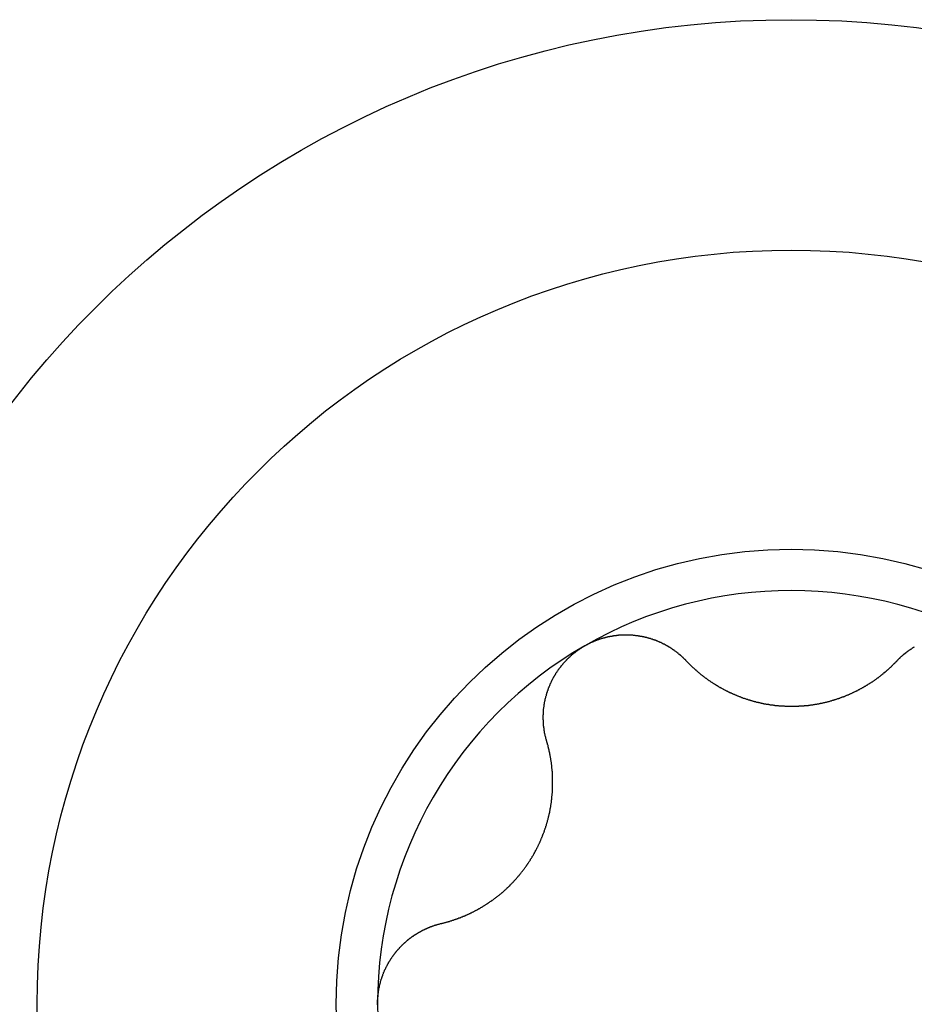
# Model space of a CAD drawing. Extents: x 1107 to 4046, y 937 to 3355.
# Tile 840 of 861: x 3320.42 to 3324.69, y 2390.21 to 2394.91. Entities that reach past the tile are written whole.
import ezdxf

# ---------------------------------------------------------------- set-up
doc = ezdxf.new("R2010")
doc.units = 0
doc.layers.add('KF_VIDA_L___C_LEFT', color=7, linetype='CONTINUOUS')

# ---------------------------------------------------------------- blocks, each defined once
blk = doc.blocks.new('KF_VIDA_L___C_LEFT')
at = {"layer": 'KF_VIDA_L___C_LEFT'}
for points in [[(433.814, 702.711, 0), (433.816, 702.712, 0), (433.818, 702.713, 0), (433.82, 702.714, 0), (433.821, 702.715, 0), (433.823, 702.716, 0), (433.825, 702.717, 0), (433.827, 702.718, 0), (433.829, 702.719, 0), (433.831, 702.72, 0), (433.833, 702.721, 0), (433.835, 702.722, 0), (433.836, 702.723, 0), (433.838, 702.724, 0), (433.84, 702.725, 0), (433.842, 702.726, 0), (433.844, 702.727, 0), (433.846, 702.728, 0), (433.848, 702.729, 0), (433.85, 702.73, 0), (433.852, 702.73, 0), (433.854, 702.731, 0), (433.856, 702.732, 0), (433.858, 702.733, 0), (433.86, 702.734, 0), (433.862, 702.735, 0), (433.864, 702.735, 0), (433.866, 702.736, 0), (433.868, 702.737, 0), (433.87, 702.738, 0), (433.872, 702.738, 0), (433.874, 702.739, 0), (433.876, 702.74, 0), (433.878, 702.741, 0), (433.88, 702.741, 0), (433.882, 702.742, 0), (433.884, 702.743, 0), (433.886, 702.744, 0), (433.888, 702.744, 0), (433.89, 702.745, 0), (433.892, 702.746, 0), (433.894, 702.746, 0), (433.896, 702.747, 0), (433.898, 702.747, 0), (433.901, 702.748, 0), (433.903, 702.749, 0), (433.905, 702.749, 0), (433.907, 702.75, 0), (433.909, 702.75, 0), (433.911, 702.751, 0), (433.913, 702.751, 0), (433.915, 702.752, 0), (433.917, 702.753, 0), (433.919, 702.753, 0), (433.921, 702.754, 0), (433.924, 702.754, 0), (433.926, 702.755, 0), (433.928, 702.755, 0), (433.93, 702.755, 0), (433.932, 702.756, 0), (433.934, 702.756, 0), (433.936, 702.757, 0), (433.938, 702.757, 0), (433.94, 702.758, 0), (433.943, 702.758, 0), (433.945, 702.758, 0), (433.947, 702.759, 0), (433.949, 702.759, 0), (433.951, 702.759, 0), (433.953, 702.76, 0), (433.955, 702.76, 0), (433.958, 702.76, 0), (433.96, 702.761, 0), (433.962, 702.761, 0), (433.964, 702.761, 0), (433.966, 702.761, 0), (433.968, 702.762, 0), (433.97, 702.762, 0), (433.973, 702.762, 0), (433.975, 702.762, 0), (433.977, 702.763, 0), (433.979, 702.763, 0), (433.981, 702.763, 0), (433.983, 702.763, 0), (433.985, 702.763, 0), (433.988, 702.763, 0), (433.99, 702.763, 0), (433.992, 702.764, 0), (433.994, 702.764, 0), (433.996, 702.764, 0), (433.998, 702.764, 0), (434, 702.764, 0), (434.003, 702.764, 0), (434.005, 702.764, 0), (434.007, 702.764, 0), (434.009, 702.764, 0), (434.011, 702.764, 0), (434.013, 702.764, 0), (434.015, 702.764, 0), (434.018, 702.764, 0), (434.02, 702.764, 0), (434.022, 702.764, 0), (434.024, 702.764, 0), (434.026, 702.764, 0), (434.028, 702.764, 0), (434.03, 702.763, 0), (434.033, 702.763, 0), (434.035, 702.763, 0), (434.037, 702.763, 0), (434.039, 702.763, 0), (434.041, 702.763, 0), (434.043, 702.763, 0), (434.045, 702.762, 0), (434.047, 702.762, 0), (434.05, 702.762, 0), (434.052, 702.762, 0), (434.054, 702.762, 0), (434.056, 702.761, 0), (434.058, 702.761, 0), (434.06, 702.761, 0), (434.062, 702.761, 0), (434.064, 702.76, 0), (434.066, 702.76, 0), (434.068, 702.76, 0), (434.07, 702.759, 0), (434.073, 702.759, 0), (434.075, 702.759, 0), (434.077, 702.758, 0), (434.079, 702.758, 0), (434.081, 702.758, 0), (434.083, 702.757, 0), (434.085, 702.757, 0), (434.087, 702.757, 0), (434.089, 702.756, 0), (434.091, 702.756, 0), (434.093, 702.755, 0), (434.095, 702.755, 0), (434.097, 702.754, 0), (434.099, 702.754, 0), (434.101, 702.754, 0), (434.103, 702.753, 0), (434.105, 702.753, 0), (434.107, 702.752, 0), (434.109, 702.752, 0), (434.111, 702.751, 0), (434.113, 702.751, 0), (434.115, 702.75, 0), (434.117, 702.749, 0), (434.119, 702.749, 0), (434.121, 702.748, 0), (434.123, 702.748, 0), (434.125, 702.747, 0), (434.127, 702.747, 0), (434.129, 702.746, 0), (434.131, 702.745, 0), (434.133, 702.745, 0), (434.135, 702.744, 0), (434.137, 702.744, 0), (434.138, 702.743, 0), (434.14, 702.742, 0), (434.142, 702.742, 0), (434.144, 702.741, 0), (434.146, 702.74, 0), (434.148, 702.74, 0), (434.15, 702.739, 0), (434.152, 702.738, 0), (434.153, 702.738, 0), (434.155, 702.737, 0), (434.157, 702.736, 0), (434.159, 702.735, 0), (434.161, 702.735, 0), (434.163, 702.734, 0), (434.164, 702.733, 0), (434.166, 702.732, 0), (434.168, 702.732, 0), (434.17, 702.731, 0), (434.172, 702.73, 0), (434.173, 702.729, 0), (434.175, 702.728, 0), (434.177, 702.728, 0), (434.179, 702.727, 0), (434.181, 702.726, 0), (434.182, 702.725, 0), (434.184, 702.724, 0), (434.186, 702.723, 0), (434.188, 702.722, 0), (434.189, 702.721, 0), (434.191, 702.721, 0), (434.193, 702.72, 0), (434.195, 702.719, 0), (434.196, 702.718, 0), (434.198, 702.717, 0), (434.2, 702.716, 0), (434.202, 702.715, 0), (434.203, 702.714, 0), (434.205, 702.713, 0), (434.207, 702.712, 0), (434.209, 702.711, 0), (434.21, 702.71, 0), (434.212, 702.709, 0), (434.214, 702.708, 0), (434.215, 702.707, 0), (434.217, 702.706, 0), (434.219, 702.705, 0), (434.221, 702.704, 0), (434.222, 702.703, 0), (434.224, 702.702, 0), (434.226, 702.701, 0), (434.227, 702.7, 0), (434.229, 702.699, 0), (434.231, 702.697, 0), (434.232, 702.696, 0), (434.234, 702.695, 0), (434.235, 702.694, 0), (434.237, 702.693, 0), (434.239, 702.692, 0), (434.24, 702.691, 0), (434.242, 702.689, 0), (434.244, 702.688, 0), (434.245, 702.687, 0), (434.247, 702.686, 0), (434.248, 702.685, 0), (434.25, 702.684, 0), (434.252, 702.682, 0), (434.253, 702.681, 0), (434.255, 702.68, 0), (434.256, 702.679, 0), (434.258, 702.677, 0), (434.259, 702.676, 0), (434.261, 702.675, 0), (434.262, 702.674, 0), (434.264, 702.672, 0), (434.266, 702.671, 0), (434.267, 702.67, 0), (434.269, 702.669, 0), (434.27, 702.667, 0), (434.272, 702.666, 0), (434.273, 702.665, 0), (434.275, 702.663, 0), (434.276, 702.662, 0), (434.278, 702.661, 0), (434.279, 702.659, 0), (434.28, 702.658, 0), (434.282, 702.657, 0), (434.283, 702.655, 0), (434.285, 702.654, 0), (434.286, 702.653, 0), (434.288, 702.651, 0), (434.289, 702.65, 0), (434.29, 702.648, 0), (434.292, 702.647, 0), (434.293, 702.646, 0), (434.295, 702.644, 0), (434.296, 702.643, 0), (434.297, 702.641, 0), (434.299, 702.64, 0)], [(435.304, 702.639, 0), (435.306, 702.64, 0), (435.307, 702.642, 0), (435.308, 702.643, 0), (435.31, 702.645, 0), (435.311, 702.646, 0), (435.312, 702.647, 0), (435.314, 702.649, 0), (435.315, 702.65, 0), (435.317, 702.652, 0), (435.318, 702.653, 0), (435.32, 702.654, 0), (435.321, 702.656, 0), (435.322, 702.657, 0), (435.324, 702.658, 0), (435.325, 702.66, 0), (435.327, 702.661, 0), (435.328, 702.662, 0), (435.33, 702.664, 0), (435.331, 702.665, 0), (435.333, 702.666, 0), (435.334, 702.668, 0), (435.336, 702.669, 0), (435.337, 702.67, 0), (435.339, 702.672, 0), (435.34, 702.673, 0), (435.342, 702.674, 0), (435.344, 702.675, 0), (435.345, 702.677, 0), (435.347, 702.678, 0), (435.348, 702.679, 0), (435.35, 702.68, 0), (435.351, 702.681, 0), (435.353, 702.683, 0), (435.355, 702.684, 0), (435.356, 702.685, 0), (435.358, 702.686, 0), (435.359, 702.687, 0), (435.361, 702.689, 0), (435.363, 702.69, 0), (435.364, 702.691, 0), (435.366, 702.692, 0), (435.368, 702.693, 0), (435.369, 702.694, 0), (435.371, 702.695, 0), (435.372, 702.696, 0), (435.374, 702.698, 0), (435.376, 702.699, 0), (435.377, 702.7, 0), (435.379, 702.701, 0), (435.381, 702.702, 0), (435.382, 702.703, 0), (435.384, 702.704, 0), (435.386, 702.705, 0), (435.388, 702.706, 0)], [(433.633, 702.256, 0), (433.632, 702.258, 0), (433.632, 702.26, 0), (433.631, 702.262, 0), (433.63, 702.264, 0), (433.63, 702.266, 0), (433.629, 702.268, 0), (433.629, 702.269, 0), (433.628, 702.271, 0), (433.628, 702.273, 0), (433.628, 702.275, 0), (433.627, 702.277, 0), (433.627, 702.279, 0), (433.626, 702.281, 0), (433.626, 702.283, 0), (433.625, 702.285, 0), (433.625, 702.287, 0), (433.624, 702.289, 0), (433.624, 702.291, 0), (433.624, 702.293, 0), (433.623, 702.295, 0), (433.623, 702.297, 0), (433.623, 702.299, 0), (433.622, 702.301, 0), (433.622, 702.302, 0), (433.622, 702.304, 0), (433.621, 702.306, 0), (433.621, 702.308, 0), (433.621, 702.31, 0), (433.62, 702.312, 0), (433.62, 702.314, 0), (433.62, 702.316, 0), (433.62, 702.318, 0), (433.619, 702.32, 0), (433.619, 702.322, 0), (433.619, 702.324, 0), (433.619, 702.326, 0), (433.618, 702.328, 0), (433.618, 702.33, 0), (433.618, 702.332, 0), (433.618, 702.334, 0), (433.618, 702.336, 0), (433.618, 702.338, 0), (433.617, 702.34, 0), (433.617, 702.342, 0), (433.617, 702.344, 0), (433.617, 702.346, 0), (433.617, 702.348, 0), (433.617, 702.35, 0), (433.617, 702.352, 0), (433.617, 702.354, 0), (433.617, 702.356, 0), (433.616, 702.358, 0), (433.616, 702.36, 0), (433.616, 702.362, 0), (433.616, 702.364, 0), (433.616, 702.366, 0), (433.616, 702.368, 0), (433.616, 702.37, 0), (433.616, 702.372, 0), (433.616, 702.374, 0), (433.616, 702.376, 0), (433.616, 702.378, 0), (433.616, 702.38, 0), (433.616, 702.382, 0), (433.617, 702.384, 0), (433.617, 702.386, 0), (433.617, 702.388, 0), (433.617, 702.39, 0), (433.617, 702.392, 0), (433.617, 702.394, 0), (433.617, 702.396, 0), (433.617, 702.397, 0), (433.617, 702.399, 0), (433.618, 702.401, 0), (433.618, 702.403, 0), (433.618, 702.405, 0), (433.618, 702.407, 0), (433.618, 702.409, 0), (433.618, 702.411, 0), (433.619, 702.413, 0), (433.619, 702.415, 0), (433.619, 702.417, 0), (433.619, 702.419, 0), (433.62, 702.421, 0), (433.62, 702.423, 0), (433.62, 702.425, 0), (433.62, 702.427, 0), (433.621, 702.429, 0), (433.621, 702.431, 0), (433.621, 702.433, 0), (433.622, 702.435, 0), (433.622, 702.437, 0), (433.622, 702.439, 0), (433.623, 702.441, 0), (433.623, 702.443, 0), (433.624, 702.445, 0), (433.624, 702.446, 0), (433.624, 702.448, 0), (433.625, 702.45, 0), (433.625, 702.452, 0), (433.626, 702.454, 0), (433.626, 702.456, 0), (433.626, 702.458, 0), (433.627, 702.46, 0), (433.627, 702.462, 0), (433.628, 702.464, 0), (433.628, 702.466, 0), (433.629, 702.468, 0), (433.629, 702.47, 0), (433.63, 702.472, 0), (433.631, 702.474, 0), (433.631, 702.476, 0), (433.632, 702.478, 0), (433.632, 702.48, 0), (433.633, 702.482, 0), (433.633, 702.484, 0), (433.634, 702.486, 0), (433.635, 702.488, 0), (433.635, 702.49, 0), (433.636, 702.492, 0), (433.637, 702.494, 0), (433.637, 702.496, 0), (433.638, 702.498, 0), (433.639, 702.5, 0), (433.639, 702.502, 0), (433.64, 702.504, 0), (433.641, 702.506, 0), (433.641, 702.508, 0), (433.642, 702.51, 0), (433.643, 702.512, 0), (433.644, 702.514, 0), (433.645, 702.516, 0), (433.645, 702.517, 0), (433.646, 702.519, 0), (433.647, 702.521, 0), (433.648, 702.523, 0), (433.649, 702.525, 0), (433.649, 702.527, 0), (433.65, 702.529, 0), (433.651, 702.531, 0), (433.652, 702.533, 0), (433.653, 702.535, 0), (433.654, 702.537, 0), (433.655, 702.539, 0), (433.656, 702.541, 0), (433.656, 702.543, 0), (433.657, 702.544, 0), (433.658, 702.546, 0), (433.659, 702.548, 0), (433.66, 702.55, 0), (433.661, 702.552, 0), (433.662, 702.554, 0), (433.663, 702.556, 0), (433.664, 702.558, 0), (433.665, 702.56, 0), (433.666, 702.562, 0), (433.667, 702.563, 0), (433.668, 702.565, 0), (433.669, 702.567, 0), (433.671, 702.569, 0), (433.672, 702.571, 0), (433.673, 702.573, 0), (433.674, 702.574, 0), (433.675, 702.576, 0), (433.676, 702.578, 0), (433.677, 702.58, 0), (433.678, 702.582, 0), (433.68, 702.584, 0), (433.681, 702.585, 0), (433.682, 702.587, 0), (433.683, 702.589, 0), (433.684, 702.591, 0), (433.686, 702.593, 0), (433.687, 702.594, 0), (433.688, 702.596, 0), (433.689, 702.598, 0), (433.69, 702.6, 0), (433.692, 702.601, 0), (433.693, 702.603, 0), (433.694, 702.605, 0), (433.696, 702.607, 0), (433.697, 702.608, 0), (433.698, 702.61, 0), (433.7, 702.612, 0), (433.701, 702.613, 0), (433.702, 702.615, 0), (433.704, 702.617, 0), (433.705, 702.618, 0), (433.706, 702.62, 0), (433.708, 702.622, 0), (433.709, 702.623, 0), (433.711, 702.625, 0), (433.712, 702.627, 0), (433.713, 702.628, 0), (433.715, 702.63, 0), (433.716, 702.632, 0), (433.718, 702.633, 0), (433.719, 702.635, 0), (433.721, 702.636, 0), (433.722, 702.638, 0), (433.724, 702.64, 0), (433.725, 702.641, 0), (433.727, 702.643, 0), (433.728, 702.644, 0), (433.73, 702.646, 0), (433.731, 702.647, 0), (433.733, 702.649, 0), (433.734, 702.65, 0), (433.736, 702.652, 0), (433.737, 702.653, 0), (433.739, 702.655, 0), (433.74, 702.656, 0), (433.742, 702.658, 0), (433.744, 702.659, 0), (433.745, 702.661, 0), (433.747, 702.662, 0), (433.748, 702.664, 0), (433.75, 702.665, 0), (433.752, 702.667, 0), (433.753, 702.668, 0), (433.755, 702.669, 0), (433.756, 702.671, 0), (433.758, 702.672, 0), (433.76, 702.674, 0), (433.761, 702.675, 0), (433.763, 702.676, 0), (433.765, 702.678, 0), (433.766, 702.679, 0), (433.768, 702.68, 0), (433.77, 702.682, 0), (433.772, 702.683, 0), (433.773, 702.684, 0), (433.775, 702.685, 0), (433.777, 702.687, 0), (433.778, 702.688, 0), (433.78, 702.689, 0), (433.782, 702.691, 0), (433.784, 702.692, 0), (433.785, 702.693, 0), (433.787, 702.694, 0), (433.789, 702.695, 0), (433.791, 702.697, 0), (433.792, 702.698, 0), (433.794, 702.699, 0), (433.796, 702.7, 0), (433.798, 702.701, 0), (433.8, 702.702, 0), (433.801, 702.704, 0), (433.803, 702.705, 0), (433.805, 702.706, 0), (433.807, 702.707, 0), (433.809, 702.708, 0), (433.81, 702.709, 0), (433.812, 702.71, 0), (433.814, 702.711, 0)], [(434.299, 702.64, 0), (434.3, 702.638, 0), (434.302, 702.636, 0), (434.304, 702.635, 0), (434.305, 702.633, 0), (434.307, 702.631, 0), (434.309, 702.629, 0), (434.31, 702.628, 0), (434.312, 702.626, 0), (434.314, 702.624, 0), (434.316, 702.623, 0), (434.317, 702.621, 0), (434.319, 702.619, 0), (434.321, 702.618, 0), (434.322, 702.616, 0), (434.324, 702.614, 0), (434.326, 702.613, 0), (434.328, 702.611, 0), (434.329, 702.609, 0), (434.331, 702.608, 0), (434.333, 702.606, 0), (434.335, 702.604, 0), (434.337, 702.603, 0), (434.338, 702.601, 0), (434.34, 702.6, 0), (434.342, 702.598, 0), (434.344, 702.596, 0), (434.345, 702.595, 0), (434.347, 702.593, 0), (434.349, 702.592, 0), (434.351, 702.59, 0), (434.353, 702.588, 0), (434.355, 702.587, 0), (434.356, 702.585, 0), (434.358, 702.584, 0), (434.36, 702.582, 0), (434.362, 702.581, 0), (434.364, 702.579, 0), (434.366, 702.578, 0), (434.367, 702.576, 0), (434.369, 702.575, 0), (434.371, 702.573, 0), (434.373, 702.572, 0), (434.375, 702.57, 0), (434.377, 702.569, 0), (434.379, 702.567, 0), (434.38, 702.566, 0), (434.382, 702.564, 0), (434.384, 702.563, 0), (434.386, 702.562, 0), (434.388, 702.56, 0), (434.39, 702.559, 0), (434.392, 702.557, 0), (434.394, 702.556, 0), (434.396, 702.555, 0), (434.398, 702.553, 0), (434.399, 702.552, 0), (434.401, 702.55, 0), (434.403, 702.549, 0), (434.405, 702.548, 0), (434.407, 702.546, 0), (434.409, 702.545, 0), (434.411, 702.544, 0), (434.413, 702.542, 0), (434.415, 702.541, 0), (434.417, 702.54, 0), (434.419, 702.538, 0), (434.421, 702.537, 0), (434.423, 702.536, 0), (434.425, 702.535, 0), (434.427, 702.533, 0), (434.429, 702.532, 0), (434.431, 702.531, 0), (434.433, 702.529, 0), (434.435, 702.528, 0), (434.437, 702.527, 0), (434.439, 702.526, 0), (434.441, 702.524, 0), (434.443, 702.523, 0), (434.445, 702.522, 0), (434.447, 702.521, 0), (434.449, 702.519, 0), (434.451, 702.518, 0), (434.453, 702.517, 0), (434.455, 702.516, 0), (434.458, 702.515, 0), (434.46, 702.513, 0), (434.462, 702.512, 0), (434.464, 702.511, 0), (434.466, 702.51, 0), (434.468, 702.509, 0), (434.47, 702.507, 0), (434.473, 702.506, 0), (434.475, 702.505, 0), (434.477, 702.504, 0), (434.479, 702.503, 0), (434.481, 702.501, 0), (434.484, 702.5, 0), (434.486, 702.499, 0), (434.488, 702.498, 0), (434.49, 702.497, 0), (434.493, 702.496, 0), (434.495, 702.495, 0), (434.497, 702.494, 0), (434.499, 702.492, 0), (434.502, 702.491, 0), (434.504, 702.49, 0), (434.506, 702.489, 0), (434.509, 702.488, 0), (434.511, 702.487, 0), (434.513, 702.486, 0), (434.515, 702.485, 0), (434.518, 702.484, 0), (434.52, 702.483, 0), (434.522, 702.482, 0), (434.525, 702.481, 0), (434.527, 702.48, 0), (434.53, 702.479, 0), (434.532, 702.478, 0), (434.534, 702.477, 0), (434.537, 702.476, 0), (434.539, 702.475, 0), (434.541, 702.474, 0), (434.544, 702.473, 0), (434.546, 702.472, 0), (434.549, 702.471, 0), (434.551, 702.47, 0), (434.554, 702.469, 0), (434.556, 702.468, 0), (434.558, 702.467, 0), (434.561, 702.466, 0), (434.563, 702.465, 0), (434.566, 702.464, 0), (434.568, 702.463, 0), (434.571, 702.462, 0), (434.573, 702.462, 0), (434.576, 702.461, 0), (434.578, 702.46, 0), (434.581, 702.459, 0), (434.583, 702.458, 0), (434.586, 702.457, 0), (434.588, 702.457, 0), (434.591, 702.456, 0), (434.593, 702.455, 0), (434.596, 702.454, 0), (434.598, 702.453, 0), (434.601, 702.453, 0), (434.603, 702.452, 0), (434.606, 702.451, 0), (434.608, 702.45, 0), (434.611, 702.45, 0), (434.613, 702.449, 0), (434.616, 702.448, 0), (434.618, 702.447, 0), (434.621, 702.447, 0), (434.624, 702.446, 0), (434.626, 702.445, 0), (434.629, 702.445, 0), (434.631, 702.444, 0), (434.634, 702.443, 0), (434.636, 702.443, 0), (434.639, 702.442, 0), (434.642, 702.442, 0), (434.644, 702.441, 0), (434.647, 702.44, 0), (434.649, 702.44, 0), (434.652, 702.439, 0), (434.655, 702.439, 0), (434.657, 702.438, 0), (434.66, 702.437, 0), (434.662, 702.437, 0), (434.665, 702.436, 0), (434.668, 702.436, 0), (434.67, 702.435, 0), (434.673, 702.435, 0), (434.675, 702.434, 0), (434.678, 702.434, 0), (434.681, 702.433, 0), (434.683, 702.433, 0), (434.686, 702.433, 0), (434.688, 702.432, 0), (434.691, 702.432, 0), (434.694, 702.431, 0), (434.696, 702.431, 0), (434.699, 702.43, 0), (434.701, 702.43, 0), (434.704, 702.43, 0), (434.707, 702.429, 0), (434.709, 702.429, 0), (434.712, 702.429, 0), (434.715, 702.428, 0), (434.717, 702.428, 0), (434.72, 702.428, 0), (434.722, 702.427, 0), (434.725, 702.427, 0), (434.728, 702.427, 0), (434.73, 702.426, 0), (434.733, 702.426, 0), (434.735, 702.426, 0), (434.738, 702.426, 0), (434.741, 702.425, 0), (434.743, 702.425, 0), (434.746, 702.425, 0), (434.748, 702.425, 0), (434.751, 702.425, 0), (434.754, 702.424, 0), (434.756, 702.424, 0), (434.759, 702.424, 0), (434.761, 702.424, 0), (434.764, 702.424, 0), (434.767, 702.424, 0), (434.769, 702.423, 0), (434.772, 702.423, 0), (434.774, 702.423, 0), (434.777, 702.423, 0), (434.78, 702.423, 0), (434.782, 702.423, 0), (434.785, 702.423, 0), (434.787, 702.423, 0), (434.79, 702.423, 0), (434.792, 702.423, 0), (434.795, 702.423, 0), (434.797, 702.423, 0), (434.8, 702.423, 0), (434.803, 702.423, 0), (434.805, 702.423, 0), (434.808, 702.423, 0), (434.81, 702.423, 0), (434.813, 702.423, 0), (434.815, 702.423, 0), (434.818, 702.423, 0), (434.82, 702.423, 0), (434.823, 702.423, 0), (434.826, 702.423, 0), (434.828, 702.423, 0), (434.831, 702.423, 0), (434.833, 702.423, 0), (434.836, 702.423, 0), (434.838, 702.424, 0), (434.841, 702.424, 0), (434.844, 702.424, 0), (434.846, 702.424, 0), (434.849, 702.424, 0), (434.851, 702.424, 0), (434.854, 702.425, 0), (434.857, 702.425, 0), (434.859, 702.425, 0), (434.862, 702.425, 0), (434.864, 702.426, 0), (434.867, 702.426, 0), (434.87, 702.426, 0), (434.872, 702.426, 0), (434.875, 702.427, 0), (434.877, 702.427, 0), (434.88, 702.427, 0), (434.883, 702.427, 0), (434.885, 702.428, 0), (434.888, 702.428, 0), (434.891, 702.428, 0), (434.893, 702.429, 0), (434.896, 702.429, 0), (434.898, 702.43, 0), (434.901, 702.43, 0), (434.904, 702.43, 0), (434.906, 702.431, 0), (434.909, 702.431, 0), (434.912, 702.431, 0), (434.914, 702.432, 0), (434.917, 702.432, 0), (434.919, 702.433, 0), (434.922, 702.433, 0), (434.925, 702.434, 0), (434.927, 702.434, 0), (434.93, 702.435, 0), (434.932, 702.435, 0), (434.935, 702.436, 0), (434.938, 702.436, 0), (434.94, 702.437, 0), (434.943, 702.437, 0), (434.945, 702.438, 0), (434.948, 702.438, 0), (434.951, 702.439, 0), (434.953, 702.439, 0), (434.956, 702.44, 0), (434.958, 702.441, 0), (434.961, 702.441, 0), (434.964, 702.442, 0), (434.966, 702.442, 0), (434.969, 702.443, 0), (434.971, 702.444, 0), (434.974, 702.444, 0), (434.976, 702.445, 0), (434.979, 702.446, 0), (434.982, 702.446, 0), (434.984, 702.447, 0), (434.987, 702.448, 0), (434.989, 702.448, 0), (434.992, 702.449, 0), (434.994, 702.45, 0), (434.997, 702.451, 0), (434.999, 702.451, 0), (435.002, 702.452, 0), (435.004, 702.453, 0), (435.007, 702.454, 0), (435.009, 702.455, 0), (435.012, 702.455, 0), (435.014, 702.456, 0), (435.017, 702.457, 0), (435.019, 702.458, 0), (435.022, 702.459, 0), (435.024, 702.459, 0), (435.027, 702.46, 0), (435.029, 702.461, 0), (435.032, 702.462, 0), (435.034, 702.463, 0), (435.037, 702.464, 0), (435.039, 702.465, 0), (435.042, 702.466, 0), (435.044, 702.467, 0), (435.047, 702.467, 0), (435.049, 702.468, 0), (435.051, 702.469, 0), (435.054, 702.47, 0), (435.056, 702.471, 0), (435.059, 702.472, 0), (435.061, 702.473, 0), (435.063, 702.474, 0), (435.066, 702.475, 0), (435.068, 702.476, 0), (435.071, 702.477, 0), (435.073, 702.478, 0), (435.075, 702.479, 0), (435.078, 702.48, 0), (435.08, 702.481, 0), (435.082, 702.482, 0), (435.085, 702.483, 0), (435.087, 702.484, 0), (435.089, 702.485, 0), (435.092, 702.486, 0), (435.094, 702.488, 0), (435.096, 702.489, 0), (435.099, 702.49, 0), (435.101, 702.491, 0), (435.103, 702.492, 0), (435.106, 702.493, 0), (435.108, 702.494, 0), (435.11, 702.495, 0), (435.112, 702.496, 0), (435.115, 702.497, 0), (435.117, 702.499, 0), (435.119, 702.5, 0), (435.121, 702.501, 0), (435.123, 702.502, 0), (435.126, 702.503, 0), (435.128, 702.504, 0), (435.13, 702.506, 0), (435.132, 702.507, 0), (435.134, 702.508, 0), (435.137, 702.509, 0), (435.139, 702.51, 0), (435.141, 702.512, 0), (435.143, 702.513, 0), (435.145, 702.514, 0), (435.147, 702.515, 0), (435.149, 702.516, 0), (435.151, 702.518, 0), (435.154, 702.519, 0), (435.156, 702.52, 0), (435.158, 702.521, 0), (435.16, 702.523, 0), (435.162, 702.524, 0), (435.164, 702.525, 0), (435.166, 702.526, 0), (435.168, 702.528, 0), (435.17, 702.529, 0), (435.172, 702.53, 0), (435.174, 702.531, 0), (435.176, 702.533, 0), (435.178, 702.534, 0), (435.18, 702.535, 0), (435.182, 702.537, 0), (435.184, 702.538, 0), (435.186, 702.539, 0), (435.188, 702.54, 0), (435.19, 702.542, 0), (435.192, 702.543, 0), (435.194, 702.544, 0), (435.196, 702.546, 0), (435.197, 702.547, 0), (435.199, 702.548, 0), (435.201, 702.55, 0), (435.203, 702.551, 0), (435.205, 702.552, 0), (435.207, 702.554, 0), (435.209, 702.555, 0), (435.211, 702.557, 0), (435.213, 702.558, 0), (435.215, 702.559, 0), (435.217, 702.561, 0), (435.218, 702.562, 0), (435.22, 702.564, 0), (435.222, 702.565, 0), (435.224, 702.567, 0), (435.226, 702.568, 0), (435.228, 702.57, 0), (435.23, 702.571, 0), (435.232, 702.572, 0), (435.233, 702.574, 0), (435.235, 702.575, 0), (435.237, 702.577, 0), (435.239, 702.578, 0), (435.241, 702.58, 0), (435.243, 702.582, 0), (435.245, 702.583, 0), (435.246, 702.585, 0), (435.248, 702.586, 0), (435.25, 702.588, 0), (435.252, 702.589, 0), (435.254, 702.591, 0), (435.256, 702.592, 0), (435.257, 702.594, 0), (435.259, 702.596, 0), (435.261, 702.597, 0), (435.263, 702.599, 0), (435.265, 702.6, 0), (435.266, 702.602, 0), (435.268, 702.604, 0), (435.27, 702.605, 0), (435.272, 702.607, 0), (435.273, 702.608, 0), (435.275, 702.61, 0), (435.277, 702.612, 0), (435.279, 702.613, 0), (435.28, 702.615, 0), (435.282, 702.617, 0), (435.284, 702.618, 0), (435.286, 702.62, 0), (435.287, 702.622, 0), (435.289, 702.623, 0), (435.291, 702.625, 0), (435.292, 702.627, 0), (435.294, 702.629, 0), (435.296, 702.63, 0), (435.297, 702.632, 0), (435.299, 702.634, 0), (435.301, 702.635, 0), (435.303, 702.637, 0), (435.304, 702.639, 0)], [(433.129, 701.386, 0), (433.132, 701.386, 0), (433.134, 701.387, 0), (433.136, 701.388, 0), (433.139, 701.388, 0), (433.141, 701.389, 0), (433.143, 701.389, 0), (433.146, 701.39, 0), (433.148, 701.391, 0), (433.15, 701.391, 0), (433.153, 701.392, 0), (433.155, 701.392, 0), (433.157, 701.393, 0), (433.16, 701.394, 0), (433.162, 701.394, 0), (433.164, 701.395, 0), (433.166, 701.396, 0), (433.169, 701.396, 0), (433.171, 701.397, 0), (433.173, 701.398, 0), (433.176, 701.399, 0), (433.178, 701.399, 0), (433.18, 701.4, 0), (433.183, 701.401, 0), (433.185, 701.401, 0), (433.187, 701.402, 0), (433.189, 701.403, 0), (433.192, 701.404, 0), (433.194, 701.405, 0), (433.196, 701.405, 0), (433.198, 701.406, 0), (433.201, 701.407, 0), (433.203, 701.408, 0), (433.205, 701.408, 0), (433.207, 701.409, 0), (433.21, 701.41, 0), (433.212, 701.411, 0), (433.214, 701.412, 0), (433.216, 701.413, 0), (433.219, 701.413, 0), (433.221, 701.414, 0), (433.223, 701.415, 0), (433.225, 701.416, 0), (433.228, 701.417, 0), (433.23, 701.418, 0), (433.232, 701.419, 0), (433.234, 701.42, 0), (433.236, 701.421, 0), (433.239, 701.421, 0), (433.241, 701.422, 0), (433.243, 701.423, 0), (433.245, 701.424, 0), (433.247, 701.425, 0), (433.249, 701.426, 0), (433.252, 701.427, 0), (433.254, 701.428, 0), (433.256, 701.429, 0), (433.258, 701.43, 0), (433.26, 701.431, 0), (433.262, 701.432, 0), (433.264, 701.433, 0), (433.267, 701.434, 0), (433.269, 701.435, 0), (433.271, 701.436, 0), (433.273, 701.437, 0), (433.275, 701.438, 0), (433.277, 701.439, 0), (433.279, 701.44, 0), (433.281, 701.441, 0), (433.283, 701.442, 0), (433.285, 701.443, 0), (433.288, 701.444, 0), (433.29, 701.446, 0), (433.292, 701.447, 0), (433.294, 701.448, 0), (433.296, 701.449, 0), (433.298, 701.45, 0), (433.3, 701.451, 0), (433.302, 701.452, 0), (433.304, 701.453, 0), (433.307, 701.455, 0), (433.309, 701.456, 0), (433.311, 701.457, 0), (433.313, 701.458, 0), (433.315, 701.459, 0), (433.317, 701.461, 0), (433.319, 701.462, 0), (433.321, 701.463, 0), (433.323, 701.464, 0), (433.326, 701.466, 0), (433.328, 701.467, 0), (433.33, 701.468, 0), (433.332, 701.47, 0), (433.334, 701.471, 0), (433.336, 701.472, 0), (433.338, 701.473, 0), (433.34, 701.475, 0), (433.342, 701.476, 0), (433.345, 701.478, 0), (433.347, 701.479, 0), (433.349, 701.48, 0), (433.351, 701.482, 0), (433.353, 701.483, 0), (433.355, 701.484, 0), (433.357, 701.486, 0), (433.359, 701.487, 0), (433.361, 701.489, 0), (433.363, 701.49, 0), (433.366, 701.492, 0), (433.368, 701.493, 0), (433.37, 701.495, 0), (433.372, 701.496, 0), (433.374, 701.498, 0), (433.376, 701.499, 0), (433.378, 701.501, 0), (433.38, 701.502, 0), (433.382, 701.504, 0), (433.384, 701.505, 0), (433.386, 701.507, 0), (433.388, 701.508, 0), (433.39, 701.51, 0), (433.393, 701.511, 0), (433.395, 701.513, 0), (433.397, 701.515, 0), (433.399, 701.516, 0), (433.401, 701.518, 0), (433.403, 701.519, 0), (433.405, 701.521, 0), (433.407, 701.523, 0), (433.409, 701.524, 0), (433.411, 701.526, 0), (433.413, 701.528, 0), (433.415, 701.529, 0), (433.417, 701.531, 0), (433.419, 701.533, 0), (433.421, 701.534, 0), (433.423, 701.536, 0), (433.425, 701.538, 0), (433.427, 701.539, 0), (433.429, 701.541, 0), (433.431, 701.543, 0), (433.433, 701.545, 0), (433.435, 701.546, 0), (433.437, 701.548, 0), (433.439, 701.55, 0), (433.44, 701.552, 0), (433.442, 701.554, 0), (433.444, 701.555, 0), (433.446, 701.557, 0), (433.448, 701.559, 0), (433.45, 701.561, 0), (433.452, 701.563, 0), (433.454, 701.565, 0), (433.456, 701.566, 0), (433.458, 701.568, 0), (433.459, 701.57, 0), (433.461, 701.572, 0), (433.463, 701.574, 0), (433.465, 701.576, 0), (433.467, 701.578, 0), (433.469, 701.58, 0), (433.471, 701.582, 0), (433.472, 701.584, 0), (433.474, 701.585, 0), (433.476, 701.587, 0), (433.478, 701.589, 0), (433.48, 701.591, 0), (433.481, 701.593, 0), (433.483, 701.595, 0), (433.485, 701.597, 0), (433.487, 701.599, 0), (433.488, 701.601, 0), (433.49, 701.603, 0), (433.492, 701.605, 0), (433.494, 701.607, 0), (433.495, 701.609, 0), (433.497, 701.611, 0), (433.499, 701.613, 0), (433.501, 701.615, 0), (433.502, 701.617, 0), (433.504, 701.619, 0), (433.506, 701.621, 0), (433.507, 701.624, 0), (433.509, 701.626, 0), (433.511, 701.628, 0), (433.512, 701.63, 0), (433.514, 701.632, 0), (433.516, 701.634, 0), (433.517, 701.636, 0), (433.519, 701.638, 0), (433.52, 701.64, 0), (433.522, 701.642, 0), (433.524, 701.644, 0), (433.525, 701.646, 0), (433.527, 701.649, 0), (433.528, 701.651, 0), (433.53, 701.653, 0), (433.531, 701.655, 0), (433.533, 701.657, 0), (433.534, 701.659, 0), (433.536, 701.661, 0), (433.537, 701.663, 0), (433.539, 701.666, 0), (433.54, 701.668, 0), (433.542, 701.67, 0), (433.543, 701.672, 0), (433.545, 701.674, 0), (433.546, 701.676, 0), (433.548, 701.679, 0), (433.549, 701.681, 0), (433.55, 701.683, 0), (433.552, 701.685, 0), (433.553, 701.687, 0), (433.555, 701.689, 0), (433.556, 701.692, 0), (433.557, 701.694, 0), (433.559, 701.696, 0), (433.56, 701.698, 0), (433.561, 701.7, 0), (433.563, 701.703, 0), (433.564, 701.705, 0), (433.565, 701.707, 0), (433.567, 701.709, 0), (433.568, 701.711, 0), (433.569, 701.713, 0), (433.571, 701.716, 0), (433.572, 701.718, 0), (433.573, 701.72, 0), (433.574, 701.722, 0), (433.575, 701.725, 0), (433.577, 701.727, 0), (433.578, 701.729, 0), (433.579, 701.731, 0), (433.58, 701.734, 0), (433.582, 701.736, 0), (433.583, 701.738, 0), (433.584, 701.741, 0), (433.585, 701.743, 0), (433.586, 701.745, 0), (433.587, 701.747, 0), (433.589, 701.75, 0), (433.59, 701.752, 0), (433.591, 701.754, 0), (433.592, 701.757, 0), (433.593, 701.759, 0), (433.594, 701.761, 0), (433.595, 701.764, 0), (433.597, 701.766, 0), (433.598, 701.769, 0), (433.599, 701.771, 0), (433.6, 701.773, 0), (433.601, 701.776, 0), (433.602, 701.778, 0), (433.603, 701.781, 0), (433.604, 701.783, 0), (433.605, 701.785, 0), (433.606, 701.788, 0), (433.607, 701.79, 0), (433.608, 701.793, 0), (433.609, 701.795, 0), (433.61, 701.798, 0), (433.611, 701.8, 0), (433.612, 701.802, 0), (433.613, 701.805, 0), (433.614, 701.807, 0), (433.615, 701.81, 0), (433.616, 701.812, 0), (433.617, 701.815, 0), (433.618, 701.817, 0), (433.619, 701.82, 0), (433.62, 701.822, 0), (433.621, 701.825, 0), (433.622, 701.827, 0), (433.622, 701.83, 0), (433.623, 701.832, 0), (433.624, 701.835, 0), (433.625, 701.837, 0), (433.626, 701.84, 0), (433.627, 701.842, 0), (433.628, 701.845, 0), (433.628, 701.847, 0), (433.629, 701.85, 0), (433.63, 701.852, 0), (433.631, 701.855, 0), (433.632, 701.857, 0), (433.632, 701.86, 0), (433.633, 701.863, 0), (433.634, 701.865, 0), (433.635, 701.868, 0), (433.635, 701.87, 0), (433.636, 701.873, 0), (433.637, 701.875, 0), (433.637, 701.878, 0), (433.638, 701.88, 0), (433.639, 701.883, 0), (433.64, 701.886, 0), (433.64, 701.888, 0), (433.641, 701.891, 0), (433.641, 701.893, 0), (433.642, 701.896, 0), (433.643, 701.898, 0), (433.643, 701.901, 0), (433.644, 701.904, 0), (433.644, 701.906, 0), (433.645, 701.909, 0), (433.646, 701.911, 0), (433.646, 701.914, 0), (433.647, 701.916, 0), (433.647, 701.919, 0), (433.648, 701.922, 0), (433.648, 701.924, 0), (433.649, 701.927, 0), (433.649, 701.929, 0), (433.65, 701.932, 0), (433.65, 701.934, 0), (433.651, 701.937, 0), (433.651, 701.94, 0), (433.652, 701.942, 0), (433.652, 701.945, 0), (433.652, 701.947, 0), (433.653, 701.95, 0), (433.653, 701.952, 0), (433.654, 701.955, 0), (433.654, 701.958, 0), (433.654, 701.96, 0), (433.655, 701.963, 0), (433.655, 701.965, 0), (433.655, 701.968, 0), (433.656, 701.97, 0), (433.656, 701.973, 0), (433.656, 701.976, 0), (433.657, 701.978, 0), (433.657, 701.981, 0), (433.657, 701.983, 0), (433.658, 701.986, 0), (433.658, 701.988, 0), (433.658, 701.991, 0), (433.658, 701.993, 0), (433.659, 701.996, 0), (433.659, 701.998, 0), (433.659, 702.001, 0), (433.659, 702.004, 0), (433.659, 702.006, 0), (433.66, 702.009, 0), (433.66, 702.011, 0), (433.66, 702.014, 0), (433.66, 702.016, 0), (433.66, 702.019, 0), (433.66, 702.021, 0), (433.661, 702.024, 0), (433.661, 702.026, 0), (433.661, 702.029, 0), (433.661, 702.031, 0), (433.661, 702.034, 0), (433.661, 702.036, 0), (433.661, 702.039, 0), (433.661, 702.041, 0), (433.661, 702.044, 0), (433.661, 702.046, 0), (433.661, 702.049, 0), (433.661, 702.051, 0), (433.661, 702.053, 0), (433.661, 702.056, 0), (433.661, 702.058, 0), (433.661, 702.061, 0), (433.661, 702.063, 0), (433.661, 702.066, 0), (433.661, 702.068, 0), (433.661, 702.07, 0), (433.661, 702.073, 0), (433.661, 702.075, 0), (433.661, 702.078, 0), (433.661, 702.08, 0), (433.661, 702.082, 0), (433.661, 702.085, 0), (433.661, 702.087, 0), (433.661, 702.09, 0), (433.661, 702.092, 0), (433.661, 702.094, 0), (433.66, 702.097, 0), (433.66, 702.099, 0), (433.66, 702.101, 0), (433.66, 702.104, 0), (433.66, 702.106, 0), (433.66, 702.108, 0), (433.66, 702.111, 0), (433.659, 702.113, 0), (433.659, 702.115, 0), (433.659, 702.118, 0), (433.659, 702.12, 0), (433.659, 702.122, 0), (433.658, 702.125, 0), (433.658, 702.127, 0), (433.658, 702.129, 0), (433.658, 702.132, 0), (433.657, 702.134, 0), (433.657, 702.137, 0), (433.657, 702.139, 0), (433.657, 702.141, 0), (433.656, 702.144, 0), (433.656, 702.146, 0), (433.656, 702.148, 0), (433.655, 702.151, 0), (433.655, 702.153, 0), (433.655, 702.155, 0), (433.654, 702.158, 0), (433.654, 702.16, 0), (433.654, 702.162, 0), (433.653, 702.165, 0), (433.653, 702.167, 0), (433.653, 702.169, 0), (433.652, 702.172, 0), (433.652, 702.174, 0), (433.651, 702.177, 0), (433.651, 702.179, 0), (433.651, 702.181, 0), (433.65, 702.184, 0), (433.65, 702.186, 0), (433.649, 702.188, 0), (433.649, 702.191, 0), (433.648, 702.193, 0), (433.648, 702.195, 0), (433.647, 702.198, 0), (433.647, 702.2, 0), (433.646, 702.202, 0), (433.646, 702.205, 0), (433.645, 702.207, 0), (433.645, 702.209, 0), (433.644, 702.212, 0), (433.644, 702.214, 0), (433.643, 702.217, 0), (433.643, 702.219, 0), (433.642, 702.221, 0), (433.642, 702.224, 0), (433.641, 702.226, 0), (433.64, 702.228, 0), (433.64, 702.231, 0), (433.639, 702.233, 0), (433.639, 702.235, 0), (433.638, 702.238, 0), (433.637, 702.24, 0), (433.637, 702.242, 0), (433.636, 702.245, 0), (433.635, 702.247, 0), (433.635, 702.249, 0), (433.634, 702.251, 0), (433.633, 702.254, 0), (433.633, 702.256, 0)], [(432.825, 701.002, 0), (432.825, 701.004, 0), (432.825, 701.006, 0), (432.825, 701.008, 0), (432.825, 701.01, 0), (432.825, 701.012, 0), (432.825, 701.014, 0), (432.825, 701.017, 0), (432.825, 701.019, 0), (432.825, 701.021, 0), (432.826, 701.023, 0), (432.826, 701.025, 0), (432.826, 701.027, 0), (432.826, 701.029, 0), (432.826, 701.031, 0), (432.826, 701.034, 0), (432.827, 701.036, 0), (432.827, 701.038, 0), (432.827, 701.04, 0), (432.827, 701.042, 0), (432.827, 701.044, 0), (432.828, 701.046, 0), (432.828, 701.048, 0), (432.828, 701.051, 0), (432.828, 701.053, 0), (432.829, 701.055, 0), (432.829, 701.057, 0), (432.829, 701.059, 0), (432.83, 701.061, 0), (432.83, 701.063, 0), (432.83, 701.065, 0), (432.831, 701.068, 0), (432.831, 701.07, 0), (432.831, 701.072, 0), (432.832, 701.074, 0), (432.832, 701.076, 0), (432.833, 701.078, 0), (432.833, 701.08, 0), (432.834, 701.082, 0), (432.834, 701.084, 0), (432.834, 701.087, 0), (432.835, 701.089, 0), (432.835, 701.091, 0), (432.836, 701.093, 0), (432.836, 701.095, 0), (432.837, 701.097, 0), (432.837, 701.099, 0), (432.838, 701.101, 0), (432.839, 701.103, 0), (432.839, 701.105, 0), (432.84, 701.108, 0), (432.84, 701.11, 0), (432.841, 701.112, 0), (432.841, 701.114, 0), (432.842, 701.116, 0), (432.843, 701.118, 0), (432.843, 701.12, 0), (432.844, 701.122, 0), (432.845, 701.124, 0), (432.845, 701.126, 0), (432.846, 701.128, 0), (432.847, 701.13, 0), (432.847, 701.132, 0), (432.848, 701.134, 0), (432.849, 701.136, 0), (432.85, 701.138, 0), (432.85, 701.141, 0), (432.851, 701.143, 0), (432.852, 701.145, 0), (432.853, 701.147, 0), (432.854, 701.149, 0), (432.854, 701.151, 0), (432.855, 701.153, 0), (432.856, 701.155, 0), (432.857, 701.157, 0), (432.858, 701.159, 0), (432.859, 701.161, 0), (432.859, 701.163, 0), (432.86, 701.164, 0), (432.861, 701.166, 0), (432.862, 701.168, 0), (432.863, 701.17, 0), (432.864, 701.172, 0), (432.865, 701.174, 0), (432.866, 701.176, 0), (432.867, 701.178, 0), (432.868, 701.18, 0), (432.869, 701.182, 0), (432.87, 701.184, 0), (432.871, 701.186, 0), (432.872, 701.188, 0), (432.873, 701.19, 0), (432.874, 701.191, 0), (432.875, 701.193, 0), (432.876, 701.195, 0), (432.877, 701.197, 0), (432.878, 701.199, 0), (432.879, 701.201, 0), (432.88, 701.203, 0), (432.881, 701.204, 0), (432.882, 701.206, 0), (432.883, 701.208, 0), (432.885, 701.21, 0), (432.886, 701.212, 0), (432.887, 701.213, 0), (432.888, 701.215, 0), (432.889, 701.217, 0), (432.89, 701.219, 0), (432.892, 701.221, 0), (432.893, 701.222, 0), (432.894, 701.224, 0), (432.895, 701.226, 0), (432.896, 701.228, 0), (432.898, 701.229, 0), (432.899, 701.231, 0), (432.9, 701.233, 0), (432.901, 701.234, 0), (432.903, 701.236, 0), (432.904, 701.238, 0), (432.905, 701.24, 0), (432.906, 701.241, 0), (432.908, 701.243, 0), (432.909, 701.245, 0), (432.91, 701.246, 0), (432.912, 701.248, 0), (432.913, 701.25, 0), (432.914, 701.251, 0), (432.916, 701.253, 0), (432.917, 701.254, 0), (432.918, 701.256, 0), (432.92, 701.258, 0), (432.921, 701.259, 0), (432.922, 701.261, 0), (432.924, 701.262, 0), (432.925, 701.264, 0), (432.926, 701.265, 0), (432.928, 701.267, 0), (432.929, 701.268, 0), (432.931, 701.27, 0), (432.932, 701.272, 0), (432.933, 701.273, 0), (432.935, 701.275, 0), (432.936, 701.276, 0), (432.938, 701.277, 0), (432.939, 701.279, 0), (432.941, 701.28, 0), (432.942, 701.282, 0), (432.943, 701.283, 0), (432.945, 701.285, 0), (432.946, 701.286, 0), (432.948, 701.288, 0), (432.949, 701.289, 0), (432.951, 701.29, 0), (432.952, 701.292, 0), (432.954, 701.293, 0), (432.955, 701.294, 0), (432.957, 701.296, 0), (432.958, 701.297, 0), (432.96, 701.299, 0), (432.961, 701.3, 0), (432.963, 701.301, 0), (432.964, 701.302, 0), (432.966, 701.304, 0), (432.967, 701.305, 0), (432.969, 701.306, 0), (432.97, 701.308, 0), (432.972, 701.309, 0), (432.974, 701.31, 0), (432.975, 701.311, 0), (432.977, 701.313, 0), (432.978, 701.314, 0), (432.98, 701.315, 0), (432.981, 701.316, 0), (432.983, 701.317, 0), (432.984, 701.318, 0), (432.986, 701.32, 0), (432.988, 701.321, 0), (432.989, 701.322, 0), (432.991, 701.323, 0), (432.992, 701.324, 0), (432.994, 701.325, 0), (432.996, 701.326, 0), (432.997, 701.328, 0), (432.999, 701.329, 0), (433.001, 701.33, 0), (433.002, 701.331, 0), (433.004, 701.332, 0), (433.006, 701.333, 0), (433.007, 701.334, 0), (433.009, 701.335, 0), (433.011, 701.336, 0), (433.012, 701.337, 0), (433.014, 701.338, 0), (433.016, 701.339, 0), (433.017, 701.34, 0), (433.019, 701.341, 0), (433.021, 701.342, 0), (433.022, 701.343, 0), (433.024, 701.344, 0), (433.026, 701.345, 0), (433.028, 701.346, 0), (433.029, 701.347, 0), (433.031, 701.348, 0), (433.033, 701.349, 0), (433.035, 701.35, 0), (433.036, 701.351, 0), (433.038, 701.352, 0), (433.04, 701.353, 0), (433.042, 701.354, 0), (433.043, 701.355, 0), (433.045, 701.356, 0), (433.047, 701.356, 0), (433.049, 701.357, 0), (433.051, 701.358, 0), (433.052, 701.359, 0), (433.054, 701.36, 0), (433.056, 701.361, 0), (433.058, 701.361, 0), (433.06, 701.362, 0), (433.061, 701.363, 0), (433.063, 701.364, 0), (433.065, 701.365, 0), (433.067, 701.365, 0), (433.069, 701.366, 0), (433.071, 701.367, 0), (433.072, 701.368, 0), (433.074, 701.368, 0), (433.076, 701.369, 0), (433.078, 701.37, 0), (433.08, 701.371, 0), (433.082, 701.371, 0), (433.084, 701.372, 0), (433.085, 701.373, 0), (433.087, 701.373, 0), (433.089, 701.374, 0), (433.091, 701.375, 0), (433.093, 701.375, 0), (433.095, 701.376, 0), (433.097, 701.377, 0), (433.099, 701.377, 0), (433.101, 701.378, 0), (433.102, 701.378, 0), (433.104, 701.379, 0), (433.106, 701.38, 0), (433.108, 701.38, 0), (433.11, 701.381, 0), (433.112, 701.381, 0), (433.114, 701.382, 0), (433.116, 701.382, 0), (433.118, 701.383, 0), (433.12, 701.383, 0), (433.122, 701.384, 0), (433.123, 701.384, 0), (433.125, 701.385, 0), (433.127, 701.385, 0), (433.129, 701.386, 0)], [(432.825, 700.998, 0), (432.825, 701, 0), (432.825, 701.002, 0)]]:
    blk.add_polyline3d(points, dxfattribs=at)
for radius in [4.7, 3.6, 2.1725]:
    blk.add_circle((434.8, 701), radius, dxfattribs=at)
for start, end in [(59.9497, 119.9497), (119.9497, 179.9497), (179.9497, 239.9497)]:
    blk.add_arc((434.8, 701), 1.975, start, end, dxfattribs=at)

msp = doc.modelspace()

# ---------------------------------------------------------------- block references
at = {"layer": 'KF_VIDA_L___C_LEFT'}
msp.add_blockref('KF_VIDA_L___C_LEFT', (2889.3036, 1689.2132), dxfattribs=at)

doc.saveas('drawing.dxf')
